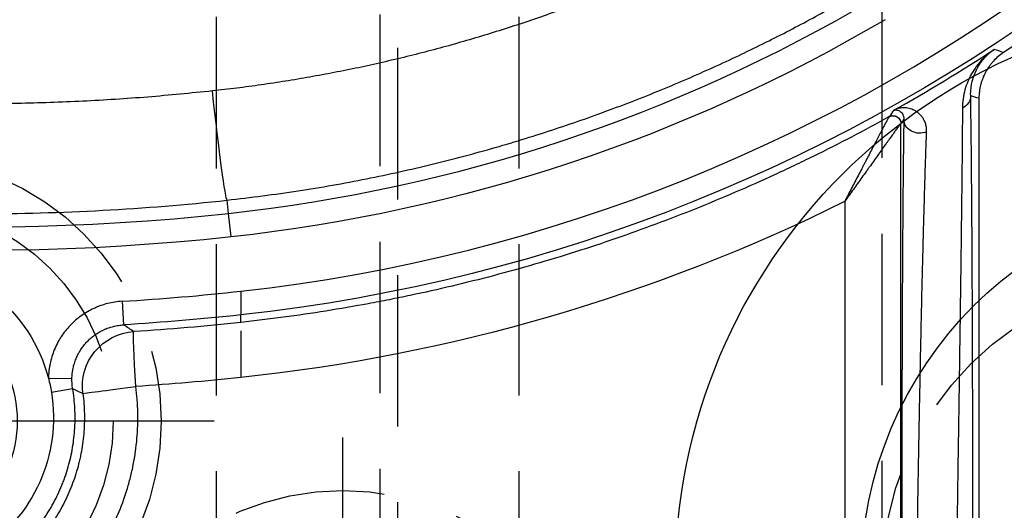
# Model space of a CAD drawing. Extents: x 2651 to 7771, y -1163 to 1075.
# Tile 417 of 490: x 5147 to 5164, y 689 to 697. Entities that reach past the tile are written whole.
import ezdxf

# ---------------------------------------------------------------- set-up
doc = ezdxf.new("R2010")
doc.units = 0
doc.header["$LTSCALE"] = 10
doc.linetypes.add('CENTER', pattern=[2, 1.25, -0.25, 0.25, -0.25])
doc.linetypes.add('HIDDEN', pattern=[0.375, 0.25, -0.125])
doc.layers.get('0').update_dxf_attribs({"linetype": 'CONTINUOUS'})
doc.layers.get('Defpoints').update_dxf_attribs({"linetype": 'CONTINUOUS'})
for name, color, linetype in [('1', 7, 'CONTINUOUS'), ('15', 7, 'CONTINUOUS'), ('97', 7, 'CONTINUOUS'), ('CEN', 1, 'CENTER'), ('COOL', 150, 'HIDDEN'), ('DIM', 3, 'CONTINUOUS'), ('HIDDEN', 6, 'HIDDEN'), ('LAYER_094', 7, 'CONTINUOUS'), ('PART', 7, 'CONTINUOUS')]:
    doc.layers.add(name, color=color, linetype=linetype)
doc.styles.get("Standard").update_dxf_attribs({"font": 'romans.shx'})
doc.dimstyles.new('MM& INCH5', dxfattribs={"dimtxt": 5, "dimasz": 2.5, "dimexe": 1, "dimexo": 0.5, "dimtad": 0, "dimrnd": 1.38778e-17, "dimzin": 9, "dimdsep": 46, "dimtxsty": 'Standard', "dimblk": 'CLOSED', "dimcen": 0, "dimclrd": 3, "dimclre": 3, "dimclrt": 3, "dimazin": 2, "dimtfac": 0.75, "dimtofl": 0, "dimtmove": 0, "dimatfit": 3, "dimfxl": 0, "dimtolj": 1, "dimarcsym": 0})

# ---------------------------------------------------------------- blocks, each defined once
blk = doc.blocks.new('DFSF')
at = {"layer": '1', "color": 7, "linetype": 'Continuous'}
blk.add_line((1247.177, 511.076), (1247.177, 526.911), dxfattribs=at)
at = {"layer": '1', "color": 252, "linetype": 'Continuous'}
for p, q in [((1248.464, 526.496), (1248.464, 511.492)), ((1249.394, 512.778), (1249.394, 525.21)), ((1262.497, 515.927), (1262.146, 515.868)), ((1262.546, 515.697), (1262.158, 515.704)), ((1261.329, 514.427), (1261.305, 514.815)), ((1259.529, 513.363), (1259.571, 512.976)), ((1259.571, 512.976), (1259.595, 512.758))]:
    blk.add_line(p, q, dxfattribs=at)
at = {"layer": '1', "color": 7, "linetype": 'Continuous', "extrusion": (0, 0, -1)}
for centre, radius, start, end in [((-1265.053, 516.351), 2.591, 350.5675, 192.6028), ((-1265.053, 516.351), 2.591, 345.3782, 350.5675), ((-1265.053, 516.351), 2.591, 197.6808, 345.3782), ((-1262.44, 486.516), 28.499, 23.1464, 56.6401)]:
    blk.add_arc(centre, radius, start, end, dxfattribs=at)
at = {"layer": '1', "color": 252, "linetype": 'Continuous', "extrusion": (0, 0, -1)}
for centre, radius, start, end in [((-1263.706, 474.837), 40.05, 83.7817, 86.5635), ((-1262.44, 486.516), 28.303, 21.8464, 83.7691), ((-1263.706, 474.837), 38.752, 83.8121, 126.4003), ((-1262.44, 486.516), 27.004, 59.4794, 83.8121)]:
    blk.add_arc(centre, radius, start, end, dxfattribs=at)
at = {"layer": '1', "color": 252, "linetype": 'Continuous'}
for centre, radius, start, end in [((1263.706, 474.837), 39.661, 93.4365, 96.2795), ((1262.44, 486.516), 27.914, 96.318, 158.1536), ((1263.706, 474.837), 38.363, 53.5997, 96.1879), ((1262.44, 486.516), 26.615, 96.1879, 120.5206), ((1262.44, 486.516), 28.371, 119.2289, 123.1511)]:
    blk.add_arc(centre, radius, start, end, dxfattribs=at)
at = {"layer": '1', "color": 110, "linetype": 'Continuous', "extrusion": (0, 0, -1)}
for centre, radius, start, end in [((-1263.706, 474.837), 38.752, 83.8121, 126.4003), ((-1262.44, 486.516), 27.004, 59.4794, 83.8121)]:
    blk.add_arc(centre, radius, start, end, dxfattribs=at)
at = {"layer": '1', "color": 252, "linetype": 'Continuous', "extrusion": (0, 0, -1)}
for centre, major_axis, ratio, start_param, end_param in [((1261.079, 515.833), (0.899, 0.117), 0.003386, 0.008727, 1.544836), ((1261.079, 515.833), (0.501, 0.756), 0.999933, 0.856276, 2.492664), ((1263.722, 474.837), (41.079, 0), 1, 4.606192, 4.648571), ((1261.079, 515.833), (0.058, -0.905), 0.026124, 4.714058, 6.276202), ((1262.458, 486.516), (29.332, 0), 1, 4.250797, 4.606841), ((1259.79, 510.955), (-0.196, 1.803), 0.026024, 0.013094, 1.573627), ((1248.158, 511.423), (0.259, -0.004), 0.884561, 4.227492, 6.264475), ((1354.206, 485.58), (113.923, -1.337), 0.592064, 3.514878, 3.515984), ((1248.593, 511.492), (0.107, -0.073), 0.99988, 0.466989, 2.543887), ((1248.594, 511.493), (-0.076, 0.105), 0.998393, 3.265095, 5.341099), ((1247.572, 511.035), (-0.259, -0.004), 0.892244, 0.019327, 1.091117), ((1226.744, 486.51), (45.754, 0.004), 0.600049, 5.175368, 5.178699)]:
    blk.add_ellipse(centre, major_axis=major_axis, ratio=ratio, start_param=start_param, end_param=end_param, dxfattribs=at)
at = {"layer": '1', "color": 252, "linetype": 'Continuous'}
for points, knots in [([(1269.021, 515.64), (1269.034, 515.712), (1269.045, 515.784), (1269.056, 515.874), (1269.058, 515.892), (1269.062, 515.928), (1269.064, 515.946), (1269.069, 516), (1269.072, 516.036), (1269.085, 516.217), (1269.087, 516.361), (1269.079, 516.576), (1269.07, 516.719), (1269.044, 516.932), (1269.019, 517.074), (1268.998, 517.181), (1268.99, 517.216), (1268.978, 517.269), (1268.974, 517.287), (1268.965, 517.322), (1268.925, 517.48), (1268.876, 517.635), (1268.8, 517.836), (1268.746, 517.969), (1268.654, 518.163), (1268.585, 518.29), (1268.531, 518.384), (1268.504, 518.43), (1268.475, 518.476), (1268.455, 518.507), (1268.406, 518.583), (1268.314, 518.717), (1268.226, 518.831), (1268.09, 518.998), (1267.993, 519.104), (1267.84, 519.255), (1267.735, 519.353), (1267.624, 519.446), (1267.553, 519.502), (1267.539, 519.514), (1267.51, 519.536), (1267.467, 519.569), (1267.364, 519.643), (1267.155, 519.783), (1266.967, 519.888), (1266.774, 519.983), (1266.643, 520.042), (1266.509, 520.095), (1266.424, 520.126), (1266.407, 520.132), (1266.373, 520.144), (1266.356, 520.15), (1266.304, 520.167), (1266.2, 520.2), (1266.096, 520.228), (1265.956, 520.262), (1265.816, 520.292), (1265.604, 520.326), (1265.39, 520.349), (1265.246, 520.356), (1265.137, 520.359), (1265.101, 520.359), (1265.047, 520.359), (1265.029, 520.359), (1264.992, 520.358), (1264.902, 520.356), (1264.739, 520.347), (1264.525, 520.323), (1264.243, 520.276), (1264.034, 520.224), (1263.861, 520.171), (1263.81, 520.154), (1263.758, 520.136), (1263.724, 520.124), (1263.707, 520.118), (1263.622, 520.087), (1263.555, 520.06), (1263.356, 519.974), (1263.163, 519.878), (1262.918, 519.73), (1262.739, 519.609), (1262.624, 519.522), (1262.553, 519.465), (1262.539, 519.454), (1262.511, 519.431), (1262.47, 519.396), (1262.32, 519.265), (1262.193, 519.138), (1262.049, 518.978), (1261.956, 518.869), (1261.825, 518.698), (1261.744, 518.579), (1261.685, 518.487), (1261.666, 518.457), (1261.628, 518.394), (1261.573, 518.3), (1261.489, 518.141), (1261.428, 518.011), (1261.342, 517.814), (1261.293, 517.679), (1261.228, 517.474), (1261.209, 517.404), (1261.182, 517.299), (1261.174, 517.264), (1261.162, 517.211), (1261.158, 517.193), (1261.151, 517.158), (1261.133, 517.069), (1261.106, 516.908), (1261.073, 516.623), (1261.067, 516.408), (1261.071, 516.192), (1261.078, 516.049), (1261.093, 515.905), (1261.103, 515.833)], [0, 0, 0, 0, 0.015625, 0.015625, 0.019531, 0.019531, 0.023438, 0.023438, 0.03125, 0.03125, 0.0625, 0.0625, 0.078125, 0.09375, 0.109375, 0.109375, 0.117188, 0.117188, 0.121094, 0.121094, 0.125, 0.15625, 0.15625, 0.171875, 0.1875, 0.203125, 0.203125, 0.210938, 0.214844, 0.214844, 0.21875, 0.234375, 0.25, 0.25, 0.28125, 0.28125, 0.296875, 0.3125, 0.3125, 0.316406, 0.316406, 0.320313, 0.328125, 0.34375, 0.375, 0.375, 0.390625, 0.40625, 0.40625, 0.410156, 0.410156, 0.414063, 0.414063, 0.421875, 0.4375, 0.4375, 0.453125, 0.46875, 0.484375, 0.5, 0.5, 0.507813, 0.507813, 0.511719, 0.511719, 0.515625, 0.53125, 0.546875, 0.5625, 0.59375, 0.59375, 0.601563, 0.605469, 0.605469, 0.609375, 0.609375, 0.625, 0.625, 0.65625, 0.671875, 0.6875, 0.703125, 0.703125, 0.707031, 0.707031, 0.710938, 0.71875, 0.75, 0.75, 0.765625, 0.78125, 0.796875, 0.796875, 0.804688, 0.804688, 0.8125, 0.828125, 0.84375, 0.84375, 0.875, 0.875, 0.890625, 0.890625, 0.898438, 0.898438, 0.902344, 0.902344, 0.90625, 0.921875, 0.9375, 0.96875, 0.96875, 0.984375, 1, 1, 1, 1]), ([(1248.417, 511.423), (1248.418, 511.464), (1248.419, 511.527), (1248.42, 511.595), (1248.42, 511.629), (1248.42, 511.64), (1248.421, 511.663), (1248.422, 511.768), (1248.424, 511.879), (1248.426, 512.087), (1248.428, 512.305), (1248.432, 512.659), (1248.434, 512.914), (1248.435, 513.079), (1248.435, 513.129), (1248.436, 513.18), (1248.436, 513.214), (1248.436, 513.231), (1248.437, 513.316), (1248.437, 513.385), (1248.439, 513.593), (1248.439, 513.736), (1248.441, 514.025), (1248.443, 514.321), (1248.445, 514.78), (1248.446, 515.097), (1248.447, 515.339), (1248.447, 515.441), (1248.447, 515.543), (1248.448, 515.585), (1248.448, 515.605), (1248.448, 515.667), (1248.448, 515.874), (1248.449, 516.249), (1248.45, 516.754), (1248.451, 517.265), (1248.451, 517.781), (1248.452, 518.129), (1248.452, 518.304)], [0, 0, 0, 0, 0.03125, 0.046875, 0.046875, 0.054688, 0.054688, 0.0625, 0.125, 0.125, 0.1875, 0.25, 0.3125, 0.3125, 0.328125, 0.335938, 0.335938, 0.34375, 0.34375, 0.375, 0.375, 0.4375, 0.4375, 0.5, 0.5625, 0.625, 0.625, 0.65625, 0.664062, 0.664062, 0.671875, 0.671875, 0.6875, 0.75, 0.8125, 0.875, 0.9375, 1, 1, 1, 1]), ([(1247.278, 518.002), (1247.278, 517.825), (1247.278, 517.471), (1247.278, 517.118), (1247.278, 516.92), (1247.278, 516.898), (1247.278, 516.854), (1247.278, 516.788), (1247.279, 516.635), (1247.279, 516.505), (1247.279, 516.246), (1247.28, 515.903), (1247.281, 515.399), (1247.282, 515.069), (1247.283, 514.742), (1247.284, 514.58), (1247.285, 514.4), (1247.285, 514.381), (1247.285, 514.341), (1247.285, 514.281), (1247.286, 514.143), (1247.287, 514.027), (1247.288, 513.796), (1247.289, 513.496), (1247.291, 513.209), (1247.293, 512.928), (1247.294, 512.792), (1247.295, 512.592), (1247.296, 512.526), (1247.297, 512.429), (1247.297, 512.397), (1247.297, 512.333), (1247.299, 512.176), (1247.301, 511.908), (1247.304, 511.691), (1247.306, 511.484), (1247.308, 511.386), (1247.31, 511.202), (1247.311, 511.116), (1247.313, 511.035)], [0, 0, 0, 0, 0.0625, 0.125, 0.125, 0.132812, 0.132812, 0.140625, 0.15625, 0.1875, 0.1875, 0.25, 0.3125, 0.375, 0.375, 0.4375, 0.4375, 0.445312, 0.445312, 0.453125, 0.46875, 0.5, 0.5, 0.5625, 0.625, 0.625, 0.6875, 0.6875, 0.71875, 0.71875, 0.734375, 0.734375, 0.75, 0.8125, 0.875, 0.875, 0.9375, 0.9375, 1, 1, 1, 1]), ([(1261.329, 514.427), (1261.369, 514.429), (1261.45, 514.438), (1261.568, 514.462), (1261.645, 514.485), (1261.702, 514.505), (1261.721, 514.512), (1261.749, 514.524), (1261.758, 514.528), (1261.777, 514.536), (1261.823, 514.557), (1261.903, 514.599), (1262.004, 514.664), (1262.068, 514.714), (1262.106, 514.747), (1262.114, 514.754), (1262.129, 514.767), (1262.151, 514.788), (1262.201, 514.838), (1262.267, 514.913), (1262.314, 514.979), (1262.347, 515.029), (1262.363, 515.055), (1262.378, 515.081), (1262.388, 515.099), (1262.393, 515.108), (1262.416, 515.153), (1262.451, 515.226), (1262.491, 515.339), (1262.511, 515.417), (1262.521, 515.467), (1262.523, 515.477), (1262.527, 515.497), (1262.529, 515.507), (1262.534, 515.537), (1262.542, 515.597), (1262.546, 515.657), (1262.546, 515.697)], [0, 0, 0, 0, 0.0625, 0.125, 0.1875, 0.1875, 0.21875, 0.21875, 0.234375, 0.234375, 0.25, 0.3125, 0.375, 0.4375, 0.4375, 0.453125, 0.453125, 0.46875, 0.5, 0.5625, 0.625, 0.625, 0.65625, 0.671875, 0.671875, 0.6875, 0.6875, 0.75, 0.8125, 0.875, 0.875, 0.890625, 0.890625, 0.90625, 0.90625, 0.9375, 1, 1, 1, 1]), ([(1259.595, 512.758), (1259.203, 512.71), (1258.432, 512.616), (1257.302, 512.414), (1256.215, 512.174), (1255.174, 511.898), (1254.178, 511.59), (1253.227, 511.256), (1252.323, 510.9), (1251.465, 510.525), (1250.652, 510.135), (1249.882, 509.736), (1249.391, 509.456), (1249.15, 509.318)], [0, 0, 0, 0, 0.106788, 0.2104, 0.310836, 0.408096, 0.50218, 0.593089, 0.680822, 0.765379, 0.846761, 0.924968, 1, 1, 1, 1])]:
    blk.add_open_spline(points, degree=3, knots=knots, dxfattribs=at)
at = {"layer": '1', "color": 7, "linetype": 'Continuous'}
for points, knots in [([(1261.978, 515.95), (1261.963, 516.061), (1261.955, 516.173), (1261.95, 516.395), (1261.954, 516.506), (1261.973, 516.727), (1261.988, 516.837), (1262.015, 516.975), (1262.021, 517.003), (1262.033, 517.058), (1262.053, 517.139), (1262.106, 517.327), (1262.164, 517.483), (1262.252, 517.687), (1262.302, 517.786), (1262.371, 517.908), (1262.385, 517.932), (1262.414, 517.98), (1262.429, 518.004), (1262.474, 518.075), (1262.506, 518.121), (1262.603, 518.256), (1262.673, 518.343), (1262.821, 518.508), (1262.9, 518.586), (1263.004, 518.679), (1263.036, 518.707), (1263.068, 518.734), (1263.09, 518.752), (1263.101, 518.761), (1263.155, 518.805), (1263.2, 518.839), (1263.336, 518.936), (1263.429, 518.996), (1263.622, 519.105), (1263.722, 519.154), (1263.875, 519.221), (1263.927, 519.241), (1263.993, 519.266), (1264.007, 519.271), (1264.033, 519.28), (1264.073, 519.294), (1264.219, 519.341), (1264.354, 519.375), (1264.571, 519.417), (1264.681, 519.432), (1264.848, 519.446), (1264.904, 519.449), (1264.974, 519.451), (1264.988, 519.452), (1265.016, 519.452), (1265.03, 519.452), (1265.072, 519.452), (1265.1, 519.452), (1265.24, 519.449), (1265.461, 519.431), (1265.679, 519.391), (1265.841, 519.351), (1265.895, 519.336), (1265.976, 519.312), (1266.002, 519.304), (1266.042, 519.29), (1266.056, 519.286), (1266.082, 519.277), (1266.201, 519.234), (1266.316, 519.186), (1266.516, 519.088), (1266.612, 519.034), (1266.754, 518.945), (1266.8, 518.914), (1266.868, 518.866), (1266.902, 518.841), (1266.936, 518.815), (1266.958, 518.798), (1266.969, 518.79), (1267.068, 518.711), (1267.151, 518.637), (1267.31, 518.481), (1267.384, 518.399), (1267.525, 518.227), (1267.591, 518.137), (1267.66, 518.031), (1267.667, 518.019), (1267.682, 517.996), (1267.704, 517.96), (1267.754, 517.876), (1267.794, 517.802), (1267.869, 517.654), (1267.914, 517.552), (1267.993, 517.344), (1268.027, 517.238), (1268.058, 517.116), (1268.062, 517.103), (1268.068, 517.075), (1268.072, 517.062), (1268.081, 517.021), (1268.099, 516.938), (1268.113, 516.856), (1268.137, 516.691), (1268.148, 516.58), (1268.156, 516.359), (1268.154, 516.247), (1268.145, 516.108), (1268.142, 516.08), (1268.138, 516.038), (1268.137, 516.024), (1268.134, 515.996), (1268.125, 515.926), (1268.115, 515.857), (1268.105, 515.801)], [0, 0, 0, 0, 0.03125, 0.03125, 0.0625, 0.0625, 0.09375, 0.09375, 0.101563, 0.101563, 0.109375, 0.125, 0.15625, 0.15625, 0.1875, 0.1875, 0.195313, 0.195313, 0.203125, 0.203125, 0.21875, 0.21875, 0.25, 0.25, 0.28125, 0.28125, 0.289063, 0.292969, 0.292969, 0.296875, 0.296875, 0.3125, 0.3125, 0.34375, 0.34375, 0.375, 0.375, 0.390625, 0.390625, 0.394531, 0.394531, 0.398438, 0.40625, 0.4375, 0.4375, 0.46875, 0.46875, 0.484375, 0.484375, 0.488281, 0.488281, 0.492188, 0.492188, 0.5, 0.5, 0.53125, 0.5625, 0.5625, 0.578125, 0.578125, 0.585938, 0.585938, 0.589844, 0.589844, 0.59375, 0.625, 0.625, 0.65625, 0.65625, 0.671875, 0.671875, 0.679688, 0.683594, 0.683594, 0.6875, 0.6875, 0.71875, 0.71875, 0.75, 0.75, 0.78125, 0.78125, 0.785156, 0.785156, 0.789063, 0.796875, 0.8125, 0.8125, 0.84375, 0.84375, 0.875, 0.875, 0.878906, 0.878906, 0.882813, 0.882813, 0.890625, 0.90625, 0.90625, 0.9375, 0.9375, 0.96875, 0.96875, 0.976562, 0.976562, 0.980469, 0.980469, 0.984375, 1, 1, 1, 1]), ([(1267.931, 515.708), (1267.955, 515.815), (1267.972, 515.922), (1267.996, 516.136), (1268.002, 516.244), (1268.002, 516.406), (1268, 516.488), (1267.994, 516.569), (1267.991, 516.61), (1267.989, 516.624), (1267.987, 516.651), (1267.974, 516.773), (1267.954, 516.893), (1267.906, 517.104), (1267.877, 517.208), (1267.824, 517.361), (1267.805, 517.412), (1267.779, 517.475), (1267.774, 517.488), (1267.763, 517.513), (1267.747, 517.551), (1267.73, 517.588), (1267.672, 517.71), (1267.621, 517.805), (1267.508, 517.989), (1267.446, 518.077), (1267.347, 518.205), (1267.312, 518.247), (1267.267, 518.299), (1267.258, 518.309), (1267.24, 518.329), (1267.231, 518.339), (1267.203, 518.369), (1267.11, 518.468), (1266.931, 518.632), (1266.757, 518.76), (1266.621, 518.849), (1266.563, 518.884), (1266.504, 518.918), (1266.48, 518.931), (1266.469, 518.938), (1266.432, 518.957), (1266.408, 518.97), (1266.287, 519.031), (1266.188, 519.075), (1265.986, 519.15), (1265.883, 519.182), (1265.726, 519.222), (1265.673, 519.234), (1265.593, 519.25), (1265.567, 519.255), (1265.526, 519.261), (1265.513, 519.263), (1265.486, 519.268), (1265.364, 519.285), (1265.243, 519.295), (1265.028, 519.301), (1264.92, 519.298), (1264.759, 519.285), (1264.705, 519.279), (1264.624, 519.268), (1264.597, 519.264), (1264.557, 519.257), (1264.543, 519.255), (1264.516, 519.25), (1264.396, 519.227), (1264.278, 519.197), (1264.072, 519.133), (1263.971, 519.095), (1263.823, 519.031), (1263.774, 519.008), (1263.701, 518.971), (1263.665, 518.952), (1263.617, 518.926), (1263.594, 518.912), (1263.487, 518.851), (1263.397, 518.792), (1263.223, 518.664), (1263.139, 518.596), (1263.02, 518.486), (1262.962, 518.43), (1262.897, 518.361), (1262.869, 518.331), (1262.851, 518.31), (1262.842, 518.3), (1262.761, 518.208), (1262.694, 518.122), (1262.571, 517.945), (1262.515, 517.853), (1262.412, 517.664), (1262.365, 517.566), (1262.319, 517.452), (1262.314, 517.439), (1262.304, 517.414), (1262.289, 517.376), (1262.257, 517.287), (1262.233, 517.209), (1262.189, 517.053), (1262.165, 516.948), (1262.129, 516.736), (1262.117, 516.628), (1262.11, 516.506), (1262.109, 516.492), (1262.108, 516.465), (1262.106, 516.424), (1262.105, 516.329), (1262.107, 516.247), (1262.116, 516.084), (1262.128, 515.976), (1262.146, 515.868)], [0, 0, 0, 0, 0.03125, 0.03125, 0.0625, 0.0625, 0.078125, 0.085938, 0.085938, 0.089844, 0.089844, 0.09375, 0.125, 0.125, 0.15625, 0.15625, 0.171875, 0.171875, 0.175781, 0.175781, 0.179688, 0.1875, 0.1875, 0.21875, 0.21875, 0.25, 0.25, 0.265625, 0.265625, 0.269531, 0.269531, 0.273438, 0.273438, 0.28125, 0.3125, 0.34375, 0.34375, 0.359375, 0.363281, 0.363281, 0.367188, 0.367188, 0.375, 0.375, 0.40625, 0.40625, 0.4375, 0.4375, 0.453125, 0.453125, 0.460938, 0.460938, 0.464844, 0.464844, 0.46875, 0.5, 0.5, 0.53125, 0.53125, 0.546875, 0.546875, 0.554688, 0.554688, 0.558594, 0.558594, 0.5625, 0.59375, 0.59375, 0.625, 0.625, 0.640625, 0.640625, 0.648438, 0.652344, 0.65625, 0.65625, 0.6875, 0.6875, 0.71875, 0.71875, 0.734375, 0.742188, 0.746094, 0.746094, 0.75, 0.75, 0.78125, 0.78125, 0.8125, 0.8125, 0.84375, 0.84375, 0.847656, 0.847656, 0.851563, 0.859375, 0.875, 0.875, 0.90625, 0.90625, 0.9375, 0.9375, 0.941406, 0.941406, 0.945313, 0.953125, 0.96875, 0.96875, 1, 1, 1, 1]), ([(1248.193, 518.304), (1248.19, 518.135), (1248.185, 517.798), (1248.177, 517.299), (1248.168, 516.804), (1248.159, 516.315), (1248.153, 515.993), (1248.149, 515.792), (1248.148, 515.752), (1248.147, 515.692), (1248.147, 515.672), (1248.146, 515.632), (1248.144, 515.533), (1248.142, 515.434), (1248.137, 515.2), (1248.131, 514.893), (1248.121, 514.447), (1248.114, 514.161), (1248.107, 513.879), (1248.104, 513.741), (1248.098, 513.538), (1248.097, 513.471), (1248.094, 513.372), (1248.093, 513.339), (1248.091, 513.274), (1248.087, 513.112), (1248.079, 512.833), (1248.073, 512.603), (1248.066, 512.382), (1248.063, 512.276), (1248.056, 512.073), (1248.053, 511.977), (1248.05, 511.874), (1248.049, 511.862), (1248.048, 511.84), (1248.048, 511.829), (1248.047, 511.795), (1248.044, 511.73), (1248.042, 511.668), (1248.041, 511.628)], [0, 0, 0, 0, 0.0625, 0.125, 0.1875, 0.25, 0.3125, 0.3125, 0.328125, 0.328125, 0.335938, 0.335938, 0.34375, 0.375, 0.375, 0.4375, 0.5, 0.5625, 0.5625, 0.625, 0.625, 0.65625, 0.65625, 0.671875, 0.671875, 0.6875, 0.75, 0.8125, 0.8125, 0.875, 0.875, 0.9375, 0.9375, 0.945312, 0.945312, 0.953125, 0.953125, 0.96875, 1, 1, 1, 1]), ([(1247.449, 511.238), (1247.449, 511.317), (1247.45, 511.401), (1247.451, 511.581), (1247.451, 511.677), (1247.453, 511.878), (1247.455, 512.09), (1247.458, 512.323), (1247.459, 512.474), (1247.46, 512.52), (1247.46, 512.567), (1247.461, 512.598), (1247.461, 512.614), (1247.462, 512.693), (1247.463, 512.757), (1247.465, 512.951), (1247.467, 513.084), (1247.47, 513.357), (1247.474, 513.636), (1247.477, 513.927), (1247.48, 514.151), (1247.482, 514.264), (1247.484, 514.398), (1247.485, 514.455), (1247.485, 514.494), (1247.485, 514.513), (1247.488, 514.688), (1247.49, 514.845), (1247.495, 515.161), (1247.499, 515.481), (1247.506, 515.969), (1247.511, 516.301), (1247.515, 516.552), (1247.517, 516.678), (1247.519, 516.805), (1247.52, 516.89), (1247.521, 516.933), (1247.524, 517.145), (1247.526, 517.316), (1247.53, 517.53), (1247.53, 517.573), (1247.531, 517.659), (1247.533, 517.788), (1247.535, 517.916), (1247.537, 518.002)], [0, 0, 0, 0, 0.0625, 0.0625, 0.125, 0.125, 0.1875, 0.25, 0.25, 0.265625, 0.273437, 0.273437, 0.28125, 0.28125, 0.3125, 0.3125, 0.375, 0.375, 0.4375, 0.5, 0.5, 0.53125, 0.546875, 0.554688, 0.554688, 0.5625, 0.5625, 0.625, 0.625, 0.6875, 0.75, 0.8125, 0.8125, 0.84375, 0.859375, 0.859375, 0.875, 0.875, 0.9375, 0.9375, 0.953125, 0.953125, 0.96875, 1, 1, 1, 1]), ([(1262.146, 515.868), (1262.148, 515.855), (1262.152, 515.828), (1262.154, 515.8), (1262.157, 515.759), (1262.158, 515.732), (1262.158, 515.704)], [0, 0, 0, 0, 0.25, 0.5, 0.5, 1, 1, 1, 1]), ([(1259.368, 514.916), (1259.368, 514.921), (1259.368, 514.926), (1259.368, 514.939), (1259.368, 514.952), (1259.368, 514.966), (1259.368, 514.975), (1259.368, 514.98), (1259.368, 515.004), (1259.368, 515.044), (1259.368, 515.109), (1259.368, 515.157), (1259.368, 515.188), (1259.368, 515.194), (1259.368, 515.207), (1259.368, 515.213), (1259.368, 515.232), (1259.368, 515.271), (1259.368, 515.338), (1259.368, 515.393), (1259.368, 515.436), (1259.368, 515.45), (1259.368, 515.479), (1259.368, 515.493), (1259.368, 515.537), (1259.368, 515.596), (1259.368, 515.655), (1259.368, 515.685)], [0, 0, 0, 0, 0.029196, 0.029196, 0.077736, 0.102006, 0.102006, 0.126277, 0.126277, 0.223357, 0.320437, 0.417518, 0.417518, 0.441788, 0.441788, 0.466058, 0.466058, 0.514598, 0.611678, 0.708759, 0.708759, 0.757299, 0.757299, 0.805839, 0.805839, 0.90292, 1, 1, 1, 1]), ([(1262.158, 515.704), (1262.157, 515.676), (1262.155, 515.648), (1262.151, 515.606), (1262.149, 515.592), (1262.145, 515.571), (1262.144, 515.564), (1262.142, 515.55), (1262.135, 515.515), (1262.119, 515.453), (1262.091, 515.374), (1262.067, 515.323), (1262.05, 515.292), (1262.047, 515.285), (1262.04, 515.273), (1262.029, 515.254), (1262.003, 515.212), (1261.962, 515.155), (1261.925, 515.113), (1261.896, 515.082), (1261.886, 515.072), (1261.866, 515.053), (1261.855, 515.043), (1261.823, 515.016), (1261.778, 514.981), (1261.708, 514.935), (1261.658, 514.909), (1261.626, 514.894), (1261.619, 514.891), (1261.606, 514.885), (1261.599, 514.883), (1261.58, 514.875), (1261.54, 514.86), (1261.473, 514.839), (1261.39, 514.823), (1261.334, 514.817), (1261.305, 514.815)], [0, 0, 0, 0, 0.0625, 0.0625, 0.09375, 0.09375, 0.109375, 0.109375, 0.125, 0.1875, 0.25, 0.3125, 0.3125, 0.328125, 0.328125, 0.34375, 0.375, 0.4375, 0.5, 0.5, 0.53125, 0.53125, 0.5625, 0.5625, 0.625, 0.6875, 0.75, 0.75, 0.765625, 0.765625, 0.78125, 0.78125, 0.8125, 0.875, 0.9375, 1, 1, 1, 1]), ([(1248.657, 511.379), (1249.071, 511.609), (1249.49, 511.827), (1250.021, 512.088), (1250.127, 512.139), (1250.287, 512.215), (1250.341, 512.24), (1250.448, 512.291), (1250.716, 512.415), (1250.985, 512.535), (1251.635, 512.814), (1252.508, 513.164), (1253.838, 513.623), (1255.191, 514.015), (1256.107, 514.232), (1256.684, 514.354), (1256.857, 514.389), (1257.031, 514.423), (1257.147, 514.445), (1257.205, 514.456), (1257.496, 514.51), (1257.729, 514.55), (1258.429, 514.662), (1258.898, 514.724), (1259.368, 514.775)], [0, 0, 0, 0, 0.125, 0.125, 0.15625, 0.15625, 0.171875, 0.171875, 0.1875, 0.25, 0.25, 0.375, 0.5, 0.625, 0.75, 0.75, 0.78125, 0.796875, 0.796875, 0.8125, 0.8125, 0.875, 0.875, 1, 1, 1, 1]), ([(1259.368, 514.26), (1259.368, 514.304), (1259.368, 514.349), (1259.368, 514.39), (1259.368, 514.432), (1259.368, 514.471), (1259.368, 514.506), (1259.368, 514.54), (1259.368, 514.57), (1259.368, 514.593), (1259.368, 514.616), (1259.368, 514.633), (1259.368, 514.637), (1259.368, 514.642), (1259.368, 514.647), (1259.368, 514.651)], [0, 0, 0, 0, 0.217528, 0.217528, 0.217528, 0.435094, 0.435094, 0.435094, 0.652047, 0.652047, 0.652047, 0.867739, 0.867739, 0.867739, 1, 1, 1, 1]), ([(1248.465, 511.493), (1248.469, 511.496), (1248.472, 511.5), (1248.475, 511.503), (1248.48, 511.51), (1248.483, 511.513), (1248.486, 511.518), (1248.489, 511.521), (1248.496, 511.53), (1248.507, 511.545), (1248.526, 511.57), (1248.54, 511.589), (1248.549, 511.601), (1248.552, 511.605), (1248.555, 511.61), (1248.561, 511.618), (1248.575, 511.637), (1248.587, 511.654), (1248.613, 511.69), (1248.631, 511.715), (1248.66, 511.755), (1248.67, 511.768), (1248.684, 511.789), (1248.689, 511.796), (1248.699, 511.81), (1248.725, 511.845), (1248.751, 511.881), (1248.793, 511.94), (1248.814, 511.97), (1248.858, 512.031), (1248.88, 512.062), (1248.924, 512.124), (1248.947, 512.156), (1248.981, 512.204), (1248.993, 512.22), (1249.016, 512.252), (1249.051, 512.301), (1249.109, 512.382), (1249.18, 512.48), (1249.227, 512.546), (1249.275, 512.612), (1249.298, 512.645), (1249.346, 512.712), (1249.37, 512.745), (1249.394, 512.778)], [0, 0, 0, 0, 0.03125, 0.0625, 0.0625, 0.078125, 0.078125, 0.09375, 0.09375, 0.125, 0.15625, 0.1875, 0.1875, 0.195312, 0.195312, 0.203125, 0.21875, 0.25, 0.25, 0.3125, 0.3125, 0.34375, 0.34375, 0.359375, 0.359375, 0.375, 0.4375, 0.4375, 0.5, 0.5, 0.5625, 0.5625, 0.625, 0.625, 0.65625, 0.65625, 0.6875, 0.75, 0.8125, 0.875, 0.875, 0.9375, 0.9375, 1, 1, 1, 1]), ([(1248.657, 511.379), (1248.66, 511.383), (1248.663, 511.387), (1248.665, 511.391), (1248.67, 511.398), (1248.672, 511.402), (1248.675, 511.407), (1248.677, 511.411), (1248.683, 511.42), (1248.691, 511.436), (1248.706, 511.463), (1248.718, 511.484), (1248.725, 511.497), (1248.727, 511.501), (1248.73, 511.506), (1248.734, 511.515), (1248.745, 511.536), (1248.755, 511.555), (1248.776, 511.593), (1248.79, 511.621), (1248.813, 511.664), (1248.821, 511.679), (1248.832, 511.701), (1248.836, 511.709), (1248.844, 511.724), (1248.864, 511.762), (1248.885, 511.801), (1248.918, 511.865), (1248.935, 511.898), (1248.969, 511.964), (1248.987, 511.998), (1249.022, 512.066), (1249.04, 512.1), (1249.067, 512.152), (1249.077, 512.17), (1249.095, 512.205), (1249.122, 512.258), (1249.168, 512.346), (1249.224, 512.453), (1249.281, 512.561), (1249.318, 512.633), (1249.347, 512.688), (1249.356, 512.706), (1249.375, 512.742), (1249.385, 512.76), (1249.394, 512.778)], [0, 0, 0, 0, 0.03125, 0.0625, 0.0625, 0.078125, 0.078125, 0.09375, 0.09375, 0.125, 0.15625, 0.1875, 0.1875, 0.195313, 0.195313, 0.203125, 0.21875, 0.25, 0.25, 0.3125, 0.3125, 0.34375, 0.34375, 0.359375, 0.359375, 0.375, 0.4375, 0.4375, 0.5, 0.5, 0.5625, 0.5625, 0.625, 0.625, 0.65625, 0.65625, 0.6875, 0.75, 0.8125, 0.875, 0.9375, 0.9375, 0.96875, 0.96875, 1, 1, 1, 1]), ([(1248.041, 511.628), (1248.04, 511.614), (1248.04, 511.601), (1248.042, 511.576), (1248.043, 511.564), (1248.049, 511.529), (1248.054, 511.507), (1248.068, 511.467), (1248.076, 511.448), (1248.09, 511.423), (1248.095, 511.414), (1248.105, 511.399), (1248.11, 511.391), (1248.127, 511.369), (1248.138, 511.356), (1248.162, 511.332), (1248.174, 511.321), (1248.2, 511.301), (1248.226, 511.283), (1248.253, 511.27), (1248.294, 511.252), (1248.322, 511.244), (1248.378, 511.234), (1248.405, 511.232), (1248.446, 511.234), (1248.46, 511.235), (1248.486, 511.24), (1248.499, 511.242), (1248.525, 511.249), (1248.544, 511.256), (1248.565, 511.265), (1248.576, 511.27), (1248.58, 511.272), (1248.586, 511.275)], [0, 0, 0, 0, 0.03125, 0.03125, 0.0625, 0.0625, 0.125, 0.125, 0.1875, 0.1875, 0.21875, 0.21875, 0.25, 0.25, 0.3125, 0.3125, 0.375, 0.375, 0.4375, 0.5, 0.5, 0.625, 0.625, 0.75, 0.75, 0.8125, 0.8125, 0.875, 0.875, 0.9375, 0.96875, 0.984375, 1, 1, 1, 1]), ([(1248.587, 511.275), (1248.583, 511.273), (1248.578, 511.272), (1248.572, 511.27), (1248.567, 511.269), (1248.56, 511.268), (1248.556, 511.267), (1248.548, 511.267), (1248.544, 511.267), (1248.531, 511.268), (1248.523, 511.27), (1248.506, 511.276), (1248.497, 511.279), (1248.48, 511.29), (1248.472, 511.296), (1248.455, 511.312), (1248.448, 511.321), (1248.437, 511.337), (1248.434, 511.343), (1248.428, 511.356), (1248.426, 511.363), (1248.421, 511.378), (1248.42, 511.386), (1248.418, 511.399), (1248.417, 511.408), (1248.417, 511.418), (1248.417, 511.423)], [0, 0, 0, 0, 0.0625, 0.0625, 0.125, 0.125, 0.1875, 0.1875, 0.25, 0.25, 0.375, 0.375, 0.5, 0.5, 0.625, 0.625, 0.75, 0.75, 0.8125, 0.8125, 0.875, 0.875, 0.9375, 0.9375, 0.96875, 1, 1, 1, 1]), ([(1246.925, 510.269), (1246.958, 510.292), (1246.99, 510.316), (1247.016, 510.337), (1247.068, 510.382), (1247.101, 510.413), (1247.14, 510.456), (1247.148, 510.464), (1247.163, 510.481), (1247.186, 510.508), (1247.207, 510.535), (1247.248, 510.591), (1247.274, 510.63), (1247.32, 510.712), (1247.341, 510.754), (1247.378, 510.843), (1247.394, 510.888), (1247.42, 510.983), (1247.43, 511.032), (1247.445, 511.133), (1247.449, 511.185), (1247.449, 511.238)], [0, 0, 0, 0, 0.0625, 0.125, 0.125, 0.25, 0.25, 0.28125, 0.28125, 0.3125, 0.375, 0.375, 0.5, 0.5, 0.625, 0.625, 0.75, 0.75, 0.875, 0.875, 1, 1, 1, 1]), ([(1246.768, 510.319), (1246.8, 510.34), (1246.86, 510.385), (1246.913, 510.436), (1246.951, 510.477), (1246.963, 510.492), (1246.981, 510.514), (1246.987, 510.521), (1246.998, 510.536), (1247.026, 510.574), (1247.07, 510.645), (1247.101, 510.713), (1247.118, 510.756), (1247.121, 510.765), (1247.128, 510.783), (1247.131, 510.792), (1247.139, 510.818), (1247.144, 510.836), (1247.158, 510.891), (1247.172, 510.964), (1247.177, 511.039), (1247.177, 511.076)], [0, 0, 0, 0, 0.125, 0.25, 0.25, 0.3125, 0.3125, 0.34375, 0.34375, 0.375, 0.5, 0.625, 0.625, 0.65625, 0.65625, 0.6875, 0.6875, 0.75, 0.75, 0.875, 1, 1, 1, 1]), ([(1247.313, 511.035), (1247.314, 510.992), (1247.312, 510.951), (1247.303, 510.87), (1247.295, 510.831), (1247.277, 510.756), (1247.265, 510.719), (1247.238, 510.649), (1247.207, 510.582), (1247.169, 510.52), (1247.138, 510.476), (1247.122, 510.455), (1247.106, 510.434), (1247.094, 510.421), (1247.088, 510.414), (1247.059, 510.381), (1247.034, 510.356), (1246.994, 510.322), (1246.974, 510.305), (1246.95, 510.287), (1246.939, 510.279), (1246.935, 510.276), (1246.931, 510.274), (1246.927, 510.271), (1246.924, 510.268)], [0, 0, 0, 0, 0.125, 0.125, 0.25, 0.25, 0.375, 0.375, 0.5, 0.625, 0.625, 0.6875, 0.71875, 0.71875, 0.75, 0.75, 0.875, 0.875, 0.9375, 0.96875, 0.984375, 0.992188, 0.992188, 1, 1, 1, 1])]:
    blk.add_open_spline(points, degree=3, knots=knots, dxfattribs=at)
at = {"layer": '1', "color": 252, "linetype": 'Continuous'}
for points in [[(1262.146, 515.868), (1262.089, 515.895), (1262.033, 515.922), (1261.978, 515.95)], [(1261.137, 514.928), (1261.192, 514.89), (1261.248, 514.852), (1261.305, 514.815)], [(1263.706, 512.981), (1262.333, 512.981), (1260.96, 512.906), (1259.595, 512.758)], [(1248.586, 511.275), (1248.61, 511.31), (1248.633, 511.344), (1248.656, 511.379)], [(1246.768, 510.319), (1246.821, 510.303), (1246.873, 510.286), (1246.925, 510.269)]]:
    blk.add_open_spline(points, degree=3, dxfattribs=at)
at = {"layer": '1', "color": 7, "linetype": 'Continuous'}
for points in [[(1259.368, 514.775), (1259.956, 514.839), (1260.546, 514.89), (1261.137, 514.928)], [(1259.368, 514.775), (1259.368, 514.734), (1259.368, 514.693), (1259.368, 514.651)], [(1248.656, 511.379), (1248.656, 511.379), (1248.657, 511.379), (1248.657, 511.379)]]:
    blk.add_open_spline(points, degree=3, dxfattribs=at)
at = {"layer": '1', "color": 252, "linetype": 'Continuous'}
for points, weights in [([(1259.838, 510.955), (1268.718, 511.921), (1277.367, 509.69), (1284.673, 504.55)], [1, 0.957088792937, 0.957088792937, 1]), ([(1250.561, 508.008), (1253.435, 509.604), (1256.569, 510.599), (1259.838, 510.955)], [1, 0.986804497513, 0.986804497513, 1])]:
    blk.add_rational_spline(points, weights, degree=3, dxfattribs=at)
blk = doc.blocks.new('DFS')
at = {"layer": 'CEN'}
for p, q in [((1206.289, 508.881), (1206.289, 498.405)), ((1201.051, 503.643), (1211.527, 503.643))]:
    blk.add_line(p, q, dxfattribs=at)
at = {"layer": 'HIDDEN'}
for radius in [4.365, 3.57]:
    blk.add_circle((1206.289, 503.643), radius, dxfattribs=at)
at = {"layer": 'PART', "color": 110}
blk.add_circle((1206.289, 503.643), 1.985, dxfattribs=at)
blk = doc.blocks.new('*D47')
at = {"layer": 'Defpoints', "color": 0}
for p in [(5075.684, 924.642), (5075.684, 850.322), (5205.684, 387.642)]:
    blk.add_point(p, dxfattribs=at)
at = {"layer": 'DIM', "color": 3, "lineweight": -2}
blk.add_line((5075.684, 850.822), (5075.684, 924.642), dxfattribs=at)
at = {"layer": 'DIM', "color": 3, "insert": (5075.684, 947.648), "char_height": 5, "attachment_point": 5, "rotation": 90}
blk.add_mtext('\\A1;130 [5.118]', dxfattribs=at)
blk = doc.blocks.new('_Closed')
at = {"color": 0, "linetype": 'ByBlock', "lineweight": -2}
for p, q in [((-1, 0.1667), (0, 0)), ((-1, 0.1667), (-1, -0.1667)), ((0, 0), (-1, -0.1667)), ((0, 0), (-1, 0))]:
    blk.add_line(p, q, dxfattribs=at)
blk = doc.blocks.new('*D48')
at = {"layer": 'Defpoints', "color": 0}
for p in [(5008.684, 924.642), (5008.684, 886.162), (5205.684, 387.642)]:
    blk.add_point(p, dxfattribs=at)
at = {"layer": 'DIM', "color": 3, "lineweight": -2}
blk.add_line((5008.684, 886.662), (5008.684, 924.642), dxfattribs=at)
at = {"layer": 'DIM', "color": 3, "insert": (5008.684, 947.648), "char_height": 5, "attachment_point": 5, "rotation": 90}
blk.add_mtext('\\A1;197 [7.756]', dxfattribs=at)
blk = doc.blocks.new('*D49')
at = {"layer": 'Defpoints', "color": 0}
for p in [(4965.684, 924.642), (4965.684, 912.642), (5205.684, 387.642)]:
    blk.add_point(p, dxfattribs=at)
at = {"layer": 'DIM', "color": 3, "lineweight": -2}
blk.add_line((4965.684, 913.142), (4965.684, 924.642), dxfattribs=at)
at = {"layer": 'DIM', "color": 3, "insert": (4965.684, 948.005), "char_height": 5, "attachment_point": 5, "rotation": 90}
blk.add_mtext('\\A1;240 [9.449]', dxfattribs=at)
blk = doc.blocks.new('*D50')
at = {"layer": 'Defpoints', "color": 0}
for p in [(4930.684, 924.642), (4930.684, 910.642), (5205.684, 387.642)]:
    blk.add_point(p, dxfattribs=at)
at = {"layer": 'DIM', "color": 3, "lineweight": -2}
blk.add_line((4930.684, 911.142), (4930.684, 924.642), dxfattribs=at)
at = {"layer": 'DIM', "color": 3, "insert": (4930.684, 950.386), "char_height": 5, "attachment_point": 5, "rotation": 90}
blk.add_mtext('\\A1;275 [10.827]', dxfattribs=at)
blk = doc.blocks.new('*D77')
at = {"layer": 'Defpoints', "color": 0}
for p in [(5085.684, 924.642), (5085.684, 787.642), (5205.684, 387.642)]:
    blk.add_point(p, dxfattribs=at)
at = {"layer": 'DIM', "color": 3, "lineweight": -2}
blk.add_line((5085.684, 788.142), (5085.684, 924.642), dxfattribs=at)
at = {"layer": 'DIM', "color": 3, "insert": (5085.684, 947.648), "char_height": 5, "attachment_point": 5, "rotation": 90}
blk.add_mtext('\\A1;120 [4.724]', dxfattribs=at)
blk = doc.blocks.new('*D104')
at = {"layer": 'Defpoints', "color": 0}
for p in [(4911.365, 797.642), (4996.156, 797.642), (5205.684, 387.642)]:
    blk.add_point(p, dxfattribs=at)
at = {"layer": 'DIM', "color": 3, "lineweight": -2}
blk.add_line((4995.656, 797.642), (4911.365, 797.642), dxfattribs=at)
at = {"layer": 'DIM', "color": 3, "insert": (4885.621, 797.642), "char_height": 5, "attachment_point": 5}
blk.add_mtext('\\A1;410 [16.142]', dxfattribs=at)
blk = doc.blocks.new('*D85')
at = {"layer": 'Defpoints', "color": 0}
for p in [(4911.365, 827.642), (5053.004, 827.642), (5205.684, 387.642)]:
    blk.add_point(p, dxfattribs=at)
at = {"layer": 'DIM', "color": 3, "lineweight": -2}
blk.add_line((5052.504, 827.642), (4911.365, 827.642), dxfattribs=at)
at = {"layer": 'DIM', "color": 3, "insert": (4885.621, 827.642), "char_height": 5, "attachment_point": 5}
blk.add_mtext('\\A1;440 [17.323]', dxfattribs=at)
blk = doc.blocks.new('*D86')
at = {"layer": 'Defpoints', "color": 0}
for p in [(4911.365, 762.642), (4930.684, 762.642), (5205.684, 387.642)]:
    blk.add_point(p, dxfattribs=at)
at = {"layer": 'DIM', "color": 3, "lineweight": -2}
blk.add_line((4930.184, 762.642), (4911.365, 762.642), dxfattribs=at)
at = {"layer": 'DIM', "color": 3, "insert": (4885.621, 762.642), "char_height": 5, "attachment_point": 5}
blk.add_mtext('\\A1;375 [14.764]', dxfattribs=at)
blk = doc.blocks.new('*D87')
at = {"layer": 'Defpoints', "color": 0}
for p in [(4911.365, 719.642), (4930.684, 719.642), (5205.684, 387.642)]:
    blk.add_point(p, dxfattribs=at)
at = {"layer": 'DIM', "color": 3, "lineweight": -2}
blk.add_line((4930.184, 719.642), (4911.365, 719.642), dxfattribs=at)
at = {"layer": 'DIM', "color": 3, "insert": (4885.621, 719.642), "char_height": 5, "attachment_point": 5}
blk.add_mtext('\\A1;332 [13.071]', dxfattribs=at)
blk = doc.blocks.new('*D105')
at = {"layer": 'Defpoints', "color": 0}
for p in [(4911.365, 859.642), (4982.164, 859.642), (5205.684, 387.642)]:
    blk.add_point(p, dxfattribs=at)
at = {"layer": 'DIM', "color": 3, "lineweight": -2}
blk.add_line((4981.664, 859.642), (4911.365, 859.642), dxfattribs=at)
at = {"layer": 'DIM', "color": 3, "insert": (4885.621, 859.642), "char_height": 5, "attachment_point": 5}
blk.add_mtext('\\A1;472 [18.583]', dxfattribs=at)
blk = doc.blocks.new('*D252')
at = {"layer": 'Defpoints', "color": 0}
for p in [(4911.365, 687.642), (4958.184, 687.642), (5205.684, 387.642)]:
    blk.add_point(p, dxfattribs=at)
at = {"layer": 'DIM', "color": 3, "lineweight": -2}
blk.add_line((4957.684, 687.642), (4911.365, 687.642), dxfattribs=at)
at = {"layer": 'DIM', "color": 3, "insert": (4885.621, 687.642), "char_height": 5, "attachment_point": 5}
blk.add_mtext('\\A1;300 [11.811]', dxfattribs=at)
blk = doc.blocks.new('*D299')
at = {"layer": 'Defpoints', "color": 0}
for p in [(5095.684, 924.642), (5095.684, 912.642), (5205.684, 387.642)]:
    blk.add_point(p, dxfattribs=at)
at = {"layer": 'DIM', "color": 3, "lineweight": -2}
blk.add_line((5095.684, 913.142), (5095.684, 924.642), dxfattribs=at)
at = {"layer": 'DIM', "color": 3, "insert": (5095.684, 947.648), "char_height": 5, "attachment_point": 5, "rotation": 90}
blk.add_mtext('\\A1;110 [4.331]', dxfattribs=at)
blk = doc.blocks.new('A$C069B29F4')
at = {"layer": '15', "color": 7, "linetype": 'HIDDEN'}
blk.add_line((-50, 309.261), (-50, 70), dxfattribs=at)
at = {"layer": '97', "color": 2, "linetype": 'HIDDEN'}
for p, q in [((-52.3, 384.3), (-52.3, -105.111)), ((-55, 309.261), (-55, 70))]:
    blk.add_line(p, q, dxfattribs=at)
at = {"layer": '97', "color": 252, "linetype": 'HIDDEN'}
blk.add_line((-52, 70), (-52, 309.261), dxfattribs=at)

msp = doc.modelspace()

# ---------------------------------------------------------------- linework, layer by layer
at = {"layer": 'COOL'}
msp.add_lwpolyline([(5161.684, 649.575), (5161.684, 723.642), (5164.684, 725.374), (5167.684, 723.642), (5167.684, 649.575)], dxfattribs=at)
at = {"layer": 'COOL', "linetype": 'Continuous'}
for radius in [9.42, 6.35]:
    msp.add_circle((5167.684, 687.642), radius, dxfattribs=at)
at = {"layer": 'LAYER_094', "color": 6, "linetype": 'HIDDEN'}
msp.add_circle((5166.684, 687.642), 5, dxfattribs=at)

# ---------------------------------------------------------------- block references
at = {"layer": 'DIM'}
msp.add_blockref('A$C069B29F4', (5205.684, 387.642), dxfattribs=at)
at = {"layer": 'DIM', "rotation": 180}
for name, p in [('DFSF', (6410.458, 1206.636)), ('DFS', (6351.7, 1193.876)), ('DFS', (6359.066, 1188.364))]:
    msp.add_blockref(name, p, dxfattribs=at)

# ---------------------------------------------------------------- dimensions: what is measured, and where the dimension line sits
at = {"layer": 'DIM'}
for feature_location, offset, dtype, picture, middle in [((4930.684, 910.642), (0, 14), 1, '*D50', (4930.684, 950.386)), ((4965.684, 912.642), (0, 12), 1, '*D49', (4965.684, 948.005)), ((5008.684, 886.162), (0, 38.48), 1, '*D48', (5008.684, 947.648)), ((5075.684, 850.322), (0, 74.32), 1, '*D47', (5075.684, 947.648)), ((5085.684, 787.642), (0, 137), 1, '*D77', (5085.684, 947.648)), ((5095.684, 912.642), (0, 12), 1, '*D299', (5095.684, 947.648)), ((4982.164, 859.642), (-70.799, 0), 0, '*D105', (4885.621, 859.642)), ((5053.004, 827.642), (-141.639, 0), 0, '*D85', (4885.621, 827.642)), ((4996.156, 797.642), (-84.791, 0), 0, '*D104', (4885.621, 797.642)), ((4930.684, 762.642), (-19.319, 0), 0, '*D86', (4885.621, 762.642)), ((4930.684, 719.642), (-19.319, 0), 0, '*D87', (4885.621, 719.642)), ((4958.184, 687.642), (-46.819, 0), 0, '*D252', (4885.621, 687.642))]:
    dim = msp.add_ordinate_dim(feature_location=feature_location, offset=offset, dtype=dtype, origin=(5205.684, 387.642), dimstyle='MM& INCH5', dxfattribs=at)
    dim.commit()
    dim.dimension.update_dxf_attribs({"geometry": picture, "text_midpoint": middle})

doc.saveas('drawing.dxf')
